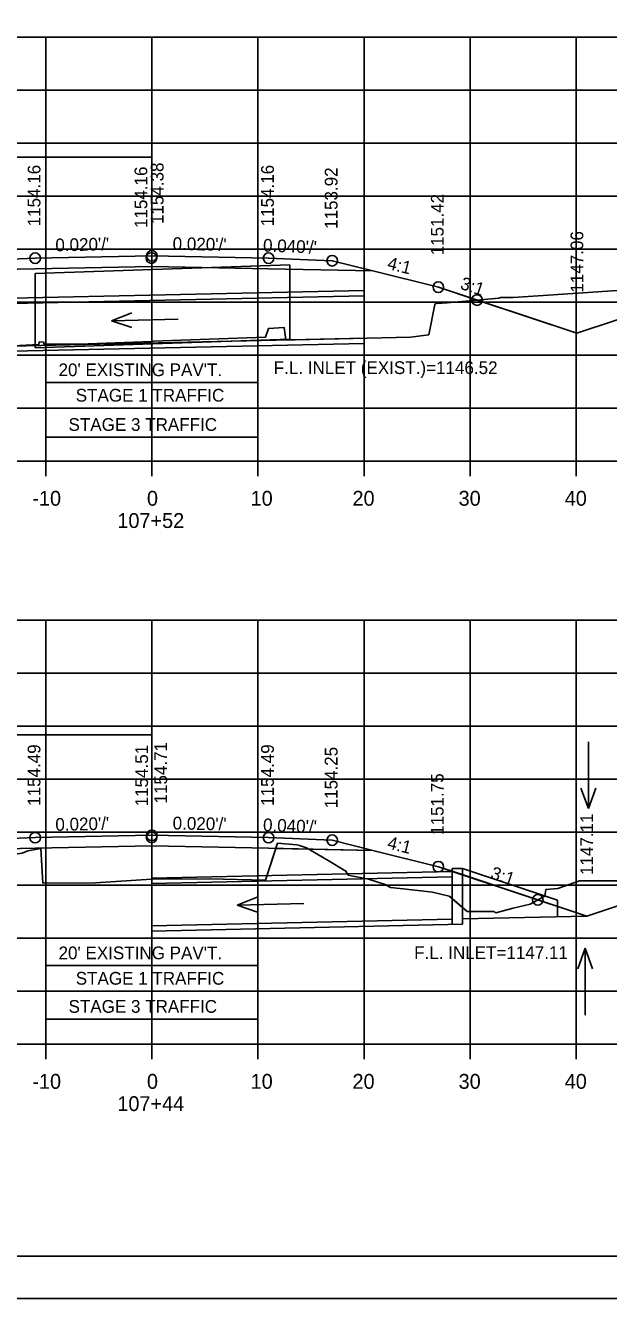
# Model space of a CAD drawing. Extents: x 1368971 to 1374497, y 378717 to 381839.
# Drawn here: x 1371040.8 to 1371095.7, y 379143.8 to 379263.8 of the extents above; entities that cross this region are included whole.
import ezdxf

# ---------------------------------------------------------------- set-up
doc = ezdxf.new("R2010")
doc.units = 0
for name, color, linetype in [('R_Alt Surface', 7, 'Continuous'), ('R_Axis', 7, 'Continuous'), ('R_Axis Annot', 7, 'Continuous'), ('R_Border', 7, 'Continuous'), ('R_Border Notes', 7, 'Continuous'), ('R_Contours', 7, 'Continuous'), ('R_Dimension', 7, 'Continuous'), ('R_Exist Surface', 7, 'Continuous'), ('R_Fin Surface', 7, 'Continuous'), ('R_Grid', 7, 'Continuous'), ('R_No Plot', 7, 'Continuous'), ('R_Water', 7, 'Continuous'), ('R_Water Annot', 7, 'Continuous'), ('R_Xsect Elev', 7, 'Continuous'), ('R_Xsect Slope', 7, 'Continuous')]:
    doc.layers.add(name, color=color, linetype=linetype)

msp = doc.modelspace()

# ---------------------------------------------------------------- linework, layer by layer
at = {"layer": 'R_Alt Surface'}
for points in [[(1371031.88, 379240.7), (1371041.71, 379240.89), (1371052.71, 379241.11), (1371063.71, 379240.89), (1371073.53, 379240.7)], [(1371031.88, 379186.03), (1371041.71, 379186.23), (1371052.71, 379186.45), (1371063.71, 379186.23), (1371073.53, 379186.03)]]:
    msp.add_lwpolyline(points, dxfattribs=at)
at = {"layer": 'R_Axis'}
for p, q in [((1370902.71, 379222.74), (1371202.71, 379222.74)), ((1371042.71, 379221.34), (1371042.71, 379222.74)), ((1371052.71, 379221.34), (1371052.71, 379222.74)), ((1371062.71, 379221.34), (1371062.71, 379222.74)), ((1371072.71, 379221.34), (1371072.71, 379222.74)), ((1371082.71, 379221.34), (1371082.71, 379222.74)), ((1371092.71, 379221.34), (1371092.71, 379222.74)), ((1370902.71, 379167.74), (1371202.71, 379167.74)), ((1371042.71, 379166.34), (1371042.71, 379167.74)), ((1371052.71, 379166.34), (1371052.71, 379167.74)), ((1371062.71, 379166.34), (1371062.71, 379167.74)), ((1371072.71, 379166.34), (1371072.71, 379167.74)), ((1371082.71, 379166.34), (1371082.71, 379167.74)), ((1371092.71, 379166.34), (1371092.71, 379167.74))]:
    msp.add_line(p, q, dxfattribs=at)
at = {"layer": 'R_Border'}
msp.add_line((1371210.89, 379147.74), (1370894.71, 379147.74), dxfattribs=at)
at = {"layer": 'R_Contours'}
for points in [[(1371039.02, 379233.59), (1371041.46, 379233.71), (1371042.05, 379233.73), (1371042.1, 379233.99), (1371042.53, 379233.98), (1371042.54, 379233.79), (1371046.72, 379233.82), (1371052.67, 379234.04), (1371052.84, 379234.05), (1371063.41, 379234.45), (1371063.69, 379235.24), (1371065.18, 379235.36), (1371065.33, 379234.18), (1371066.22, 379234.2), (1371077.1, 379234.44), (1371078.81, 379234.67), (1371079.38, 379237.51), (1371079.46, 379237.64), (1371079.59, 379237.6), (1371080.53, 379237.67), (1371083.36, 379237.94), (1371079.71, 379239.15), (1371073.53, 379240.7), (1371063.71, 379240.89), (1371052.71, 379241.11), (1371041.71, 379240.89), (1371034.81, 379240.76)], [(1371104.71, 379183.49), (1371100.54, 379183.1), (1371096.52, 379183.15), (1371093.01, 379183.14), (1371090.96, 379182.44), (1371089.83, 379182.33), (1371089.75, 379181.72), (1371089.08, 379181.36)], [(1371089.08, 379181.36), (1371093.7, 379179.82), (1371104.71, 379183.49)]]:
    msp.add_lwpolyline(points, dxfattribs=at)
for points in [[(1371083.36, 379237.94), (1371085.42, 379238.13), (1371085.57, 379238.18), (1371086.75, 379238.18), (1371094.74, 379238.72), (1371102.44, 379239.26), (1371106.23, 379239.62), (1371106.65, 379239.66), (1371107.86, 379239.83), (1371092.77, 379234.8)], [(1371022.99, 379183.58), (1371025.62, 379182.72), (1371028.24, 379181.85), (1371028.59, 379182), (1371035.65, 379184.55), (1371036.89, 379184.85), (1371038.86, 379185.51), (1371038.87, 379185.52), (1371038.87, 379185.51), (1371038.92, 379185.53), (1371040.5, 379185.78), (1371041.03, 379185.97), (1371042.26, 379186.19), (1371042.45, 379182.95), (1371047.41, 379182.98), (1371052.69, 379183.3), (1371058.11, 379183.33), (1371063.41, 379183.21), (1371064.4, 379186.21), (1371063.71, 379186.23), (1371052.71, 379186.45), (1371041.71, 379186.23), (1371031.88, 379186.03), (1371025.71, 379184.49)], [(1371064.4, 379186.21), (1371064.56, 379186.71), (1371066.39, 379186.54), (1371066.62, 379186.49), (1371067.29, 379186.28), (1371067.51, 379186.15)], [(1371067.51, 379186.15), (1371069.34, 379185.07), (1371071, 379184.08), (1371071.22, 379183.7), (1371073.12, 379183.3), (1371074.7, 379182.81), (1371075.21, 379182.54), (1371076.11, 379182.42), (1371079.15, 379182.09), (1371080.74, 379181.71), (1371081, 379181.48), (1371082.42, 379180.25), (1371084.95, 379180.27), (1371085.12, 379180.13), (1371086.77, 379180.59), (1371088.35, 379180.96), (1371089.08, 379181.36), (1371081, 379184.06), (1371079.71, 379184.49), (1371073.53, 379186.03)]]:
    msp.add_lwpolyline(points, close=True, dxfattribs=at)
at = {"layer": 'R_Dimension'}
for p, q in [((1371052.71, 379250.75), (1371052.71, 379252.92)), ((1371042.71, 379228.66), (1371042.71, 379231.66)), ((1371062.71, 379228.66), (1371062.71, 379231.66)), ((1371042.71, 379230.16), (1371062.71, 379230.16)), ((1371042.71, 379223.5), (1371042.71, 379226.5)), ((1371062.71, 379223.5), (1371062.71, 379226.5)), ((1371042.71, 379225), (1371062.71, 379225)), ((1371052.71, 379195.66), (1371052.71, 379198.43)), ((1371042.71, 379173.66), (1371042.71, 379176.66)), ((1371062.71, 379173.66), (1371062.71, 379176.66)), ((1371042.71, 379175.16), (1371062.71, 379175.16)), ((1371042.71, 379168.61), (1371042.71, 379171.61)), ((1371062.71, 379168.61), (1371062.71, 379171.61)), ((1371042.71, 379170.11), (1371062.71, 379170.11))]:
    msp.add_line(p, q, dxfattribs=at)
for points in [[(1371002.19, 379251.42), (1371052.71, 379251.42)], [(1371002.54, 379196.93), (1371052.71, 379196.93)]]:
    msp.add_lwpolyline(points, dxfattribs=at)
at = {"layer": 'R_Exist Surface'}
for points in [[(1371039.02, 379233.59), (1371041.46, 379233.71), (1371042.05, 379233.73), (1371042.1, 379233.99), (1371042.53, 379233.98), (1371042.54, 379233.79), (1371046.72, 379233.82), (1371052.67, 379234.04), (1371052.84, 379234.05), (1371063.41, 379234.45), (1371063.69, 379235.24), (1371065.18, 379235.36), (1371065.33, 379234.18), (1371066.22, 379234.2), (1371077.1, 379234.44), (1371078.81, 379234.67), (1371079.38, 379237.51), (1371079.46, 379237.64), (1371079.59, 379237.6), (1371080.53, 379237.67), (1371085.42, 379238.13), (1371085.57, 379238.18), (1371086.75, 379238.18), (1371094.74, 379238.72), (1371102.44, 379239.26)], [(1371040.5, 379185.78), (1371041.03, 379185.97), (1371042.26, 379186.19), (1371042.45, 379182.95), (1371047.41, 379182.98), (1371052.69, 379183.3), (1371058.11, 379183.33), (1371063.41, 379183.21), (1371064.56, 379186.71), (1371066.39, 379186.54), (1371066.62, 379186.49), (1371067.29, 379186.28), (1371069.34, 379185.07), (1371071, 379184.08), (1371071.22, 379183.7), (1371073.12, 379183.3), (1371074.7, 379182.81), (1371075.21, 379182.54), (1371076.11, 379182.42), (1371079.15, 379182.09), (1371080.74, 379181.71), (1371082.42, 379180.25), (1371084.95, 379180.27), (1371085.12, 379180.13), (1371086.77, 379180.59), (1371088.35, 379180.96), (1371089.75, 379181.72), (1371089.83, 379182.33), (1371090.96, 379182.44), (1371093.01, 379183.14), (1371096.52, 379183.15)]]:
    msp.add_lwpolyline(points, dxfattribs=at)
at = {"layer": 'R_Fin Surface'}
for points in [[(1371012.46, 379234.74), (1371012.57, 379234.77), (1371012.62, 379234.79), (1371012.65, 379234.8), (1371012.79, 379234.85), (1371025.71, 379239.15), (1371031.88, 379240.7), (1371035.71, 379241.65), (1371041.71, 379241.89), (1371052.71, 379242.11), (1371063.71, 379241.89), (1371069.71, 379241.65), (1371073.53, 379240.7), (1371079.71, 379239.15), (1371092.77, 379234.8), (1371107.86, 379239.83)], [(1371014.24, 379180.67), (1371025.71, 379184.49), (1371031.88, 379186.03), (1371035.71, 379186.99), (1371041.71, 379187.23), (1371052.71, 379187.45), (1371063.71, 379187.23), (1371069.71, 379186.99), (1371073.53, 379186.03), (1371079.71, 379184.49), (1371081, 379184.06)], [(1371080.35, 379184.27), (1371093.7, 379179.82), (1371104.71, 379183.49)]]:
    msp.add_lwpolyline(points, dxfattribs=at)
at = {"layer": 'R_Grid'}
for p, q in [((1370902.71, 379262.74), (1371202.71, 379262.74)), ((1371042.71, 379222.74), (1371042.71, 379262.74)), ((1371052.71, 379222.74), (1371052.71, 379262.74)), ((1371062.71, 379222.74), (1371062.71, 379262.74)), ((1371072.71, 379222.74), (1371072.71, 379262.74)), ((1371082.71, 379222.74), (1371082.71, 379262.74)), ((1371092.71, 379222.74), (1371092.71, 379262.74)), ((1370902.71, 379257.74), (1371202.71, 379257.74)), ((1370902.71, 379252.74), (1371202.71, 379252.74)), ((1370902.71, 379247.74), (1371202.71, 379247.74)), ((1370902.71, 379242.74), (1371202.71, 379242.74)), ((1370902.71, 379237.74), (1371202.71, 379237.74)), ((1370902.71, 379232.74), (1371202.71, 379232.74)), ((1370902.71, 379227.74), (1371202.71, 379227.74)), ((1370902.71, 379222.74), (1371202.71, 379222.74)), ((1370902.71, 379207.74), (1371202.71, 379207.74)), ((1371042.71, 379167.74), (1371042.71, 379207.74)), ((1371052.71, 379167.74), (1371052.71, 379207.74)), ((1371062.71, 379167.74), (1371062.71, 379207.74)), ((1371072.71, 379167.74), (1371072.71, 379207.74)), ((1371082.71, 379167.74), (1371082.71, 379207.74)), ((1371092.71, 379167.74), (1371092.71, 379207.74)), ((1370902.71, 379202.74), (1371202.71, 379202.74)), ((1370902.71, 379197.74), (1371202.71, 379197.74)), ((1370902.71, 379192.74), (1371202.71, 379192.74)), ((1370902.71, 379187.74), (1371202.71, 379187.74)), ((1370902.71, 379182.74), (1371202.71, 379182.74)), ((1370902.71, 379177.74), (1371202.71, 379177.74)), ((1370902.71, 379172.74), (1371202.71, 379172.74)), ((1370902.71, 379167.74), (1371202.71, 379167.74))]:
    msp.add_line(p, q, dxfattribs=at)
at = {"layer": 'R_No Plot'}
msp.add_line((1370882.31, 379143.76), (1371215.64, 379143.76), dxfattribs=at)
for points in [[(1370882.3, 379357.09), (1371215.64, 379357.09), (1371215.64, 379143.75), (1370882.3, 379143.75)], [(1371128.63, 379353.2), (1371128.63, 379343.32), (1371164.36, 379343.32), (1371164.36, 379340.4), (1371187.56, 379340.4), (1371187.56, 379316.07), (1371210.89, 379316.07), (1371210.89, 379147.74), (1370894.71, 379147.74), (1370894.71, 379353.2)]]:
    msp.add_lwpolyline(points, close=True, dxfattribs=at)
for centre in [(1371041.71, 379241.89), (1371052.67, 379241.9), (1371052.71, 379242.11), (1371063.71, 379241.89), (1371069.71, 379241.65), (1371079.71, 379239.15), (1371083.36, 379237.94), (1371041.71, 379187.23), (1371052.69, 379187.25), (1371052.71, 379187.45), (1371063.71, 379187.23), (1371069.71, 379186.99), (1371079.71, 379184.49), (1371089.08, 379181.36)]:
    msp.add_circle(centre, 0.5, dxfattribs=at)
at = {"layer": 'R_Water'}
for p, q in [((1371041.71, 379240.44), (1371065.71, 379241.26)), ((1371041.71, 379233.44), (1371041.71, 379240.44)), ((1371065.71, 379234.26), (1371065.71, 379241.26)), ((1371072.71, 379238.85), (1371030.27, 379237.9)), ((1371072.71, 379238.35), (1371030.28, 379237.4)), ((1371072.71, 379234.35), (1371030.37, 379233.4)), ((1371072.71, 379233.85), (1371030.38, 379232.9)), ((1371041.71, 379233.44), (1371065.71, 379234.26)), ((1371081, 379184.04), (1371052.71, 379183.4)), ((1371082, 379184.31), (1371082, 379179.06)), ((1371082, 379184.31), (1371090.94, 379181.33)), ((1371081, 379183.54), (1371052.71, 379182.9)), ((1371090.94, 379179.76), (1371090.94, 379181.33)), ((1371081, 379179.54), (1371052.71, 379178.9)), ((1371082, 379179.56), (1371093.7, 379179.82)), ((1371082, 379179.06), (1371052.71, 379178.4))]:
    msp.add_line(p, q, dxfattribs=at)
msp.add_lwpolyline([(1371082, 379184.31), (1371081, 379184.31), (1371081, 379179.04)], dxfattribs=at)
at = {"layer": 'R_Water Annot'}
for p, q in [((1371048.9, 379235.99), (1371050.81, 379236.74)), ((1371055.18, 379236.13), (1371048.9, 379235.99)), ((1371048.9, 379235.99), (1371050.84, 379235.34)), ((1371093.85, 379196.26), (1371093.85, 379189.97)), ((1371093.85, 379189.97), (1371093.15, 379191.89)), ((1371093.85, 379189.97), (1371094.55, 379191.89)), ((1371060.74, 379180.87), (1371062.65, 379181.61)), ((1371067.03, 379181.01), (1371060.74, 379180.87)), ((1371060.74, 379180.87), (1371062.68, 379180.21)), ((1371093.55, 379176.79), (1371092.85, 379174.86)), ((1371093.55, 379170.5), (1371093.55, 379176.79)), ((1371093.55, 379176.79), (1371094.25, 379174.86))]:
    msp.add_line(p, q, dxfattribs=at)

# ---------------------------------------------------------------- texts
at = {"layer": 'R_Axis Annot'}
for s, p in [('-10', (1371041.45, 379218.54)), ('0', (1371052.25, 379218.54)), ('10', (1371062.02, 379218.54)), ('20', (1371071.62, 379218.54)), ('30', (1371081.62, 379218.54)), ('40', (1371091.62, 379218.54)), ('107+52', (1371049.46, 379216.44)), ('-10', (1371041.45, 379163.54)), ('0', (1371052.25, 379163.54)), ('10', (1371062.02, 379163.54)), ('20', (1371071.62, 379163.54)), ('30', (1371081.62, 379163.54)), ('40', (1371091.62, 379163.54)), ('107+44', (1371049.46, 379161.44))]:
    msp.add_text(s, height=1.4, dxfattribs=at).set_placement(p)
at = {"layer": 'R_Border Notes'}
for s, p in [('F.L. INLET (EXIST.)=1146.52', (1371064.2, 379230.96)), ('F.L. INLET=1147.11', (1371077.43, 379175.79))]:
    msp.add_text(s, height=1.2, dxfattribs=at).set_placement(p)
at = {"layer": 'R_Dimension'}
for s, p in [("20' EXISTING PAV'T.", (1371043.92, 379230.76)), ('STAGE 1 TRAFFIC', (1371045.54, 379228.36)), ('STAGE 3 TRAFFIC', (1371044.86, 379225.6)), ("20' EXISTING PAV'T.", (1371043.92, 379175.76)), ('STAGE 1 TRAFFIC', (1371045.54, 379173.36)), ('STAGE 3 TRAFFIC', (1371044.86, 379170.71))]:
    msp.add_text(s, height=1.2, dxfattribs=at).set_placement(p)
at = {"layer": 'R_Xsect Elev'}
for s, p in [('1154.16', (1371042.21, 379244.89)), ('1154.16', (1371052.28, 379244.73)), ('1154.38', (1371053.81, 379245.11)), ('1154.16', (1371064.21, 379244.89)), ('1153.92', (1371070.21, 379244.65)), ('1151.42', (1371080.21, 379242.15)), ('1147.06', (1371093.37, 379238.64)), ('1154.71', (1371054.15, 379190.45)), ('1154.49', (1371042.21, 379190.23)), ('1154.51', (1371052.35, 379190.18)), ('1154.49', (1371064.21, 379190.23)), ('1154.25', (1371070.21, 379189.99)), ('1151.75', (1371080.21, 379187.49)), ('1147.11', (1371094.3, 379183.7))]:
    msp.add_text(s, height=1.2, rotation=90, dxfattribs=at).set_placement(p)
at = {"layer": 'R_Xsect Slope'}
for s, rotation, p in [("0.020'/'", 1.1458, (1371043.63, 379242.53)), ("0.020'/'", 358.8542, (1371054.66, 379242.67)), ("0.040'/'", 357.7094, (1371063.17, 379242.52)), ('4:1', 345.9638, (1371074.83, 379240.89)), ('3:1', 341.5651, (1371081.69, 379239.02)), ("0.020'/'", 1.1458, (1371043.63, 379187.87)), ("0.020'/'", 358.8542, (1371054.66, 379188.01)), ("0.040'/'", 357.7094, (1371063.17, 379187.85)), ('4:1', 345.9638, (1371074.83, 379186.22)), ('3:1', 341.5651, (1371084.55, 379183.4))]:
    msp.add_text(s, height=1.2, rotation=rotation, dxfattribs=at).set_placement(p)

doc.saveas('drawing.dxf')
